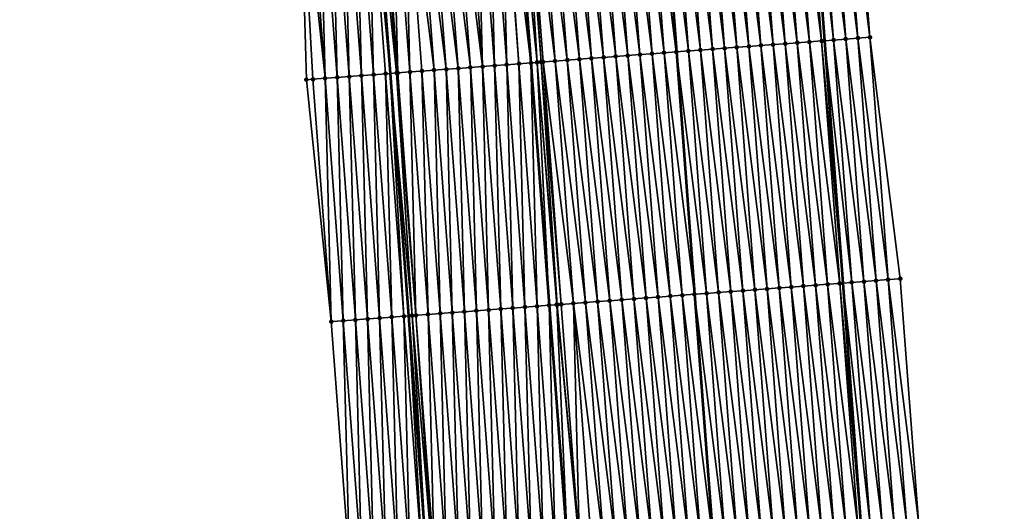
# Model space of a CAD drawing. Header units: feet. Extents: x 2010743 to 2022806, y 818705 to 837694.
# Tile 460 of 531: x 2011337 to 2011418, y 835034 to 835075. Entities that reach past the tile are written whole.
import ezdxf

# ---------------------------------------------------------------- set-up
doc = ezdxf.new("R2010")
doc.units = ezdxf.units.FT
doc.header["$MEASUREMENT"] = 0
for name, color, linetype, lineweight in [('EP_Travel Lane', 172, 'Continuous', 53), ('Road Shots', 141, 'Continuous', 100), ('STRIPING', 60, 'Continuous', 53)]:
    doc.layers.add(name, color=color, linetype=linetype, lineweight=lineweight)
doc.layers.add('I-77-MM17-21_NB-Surface-Border', color=7, linetype='Continuous')
doc.layers.add('I-77-MM17-21_NB-Surface-TIN', color=7, linetype='Continuous')

msp = doc.modelspace()

# ---------------------------------------------------------------- linework, layer by layer
at = {"layer": 'EP_Travel Lane'}
for points in [[(2011379.312, 835372.214, 318.371), (2011381.056, 835352.225, 318.031), (2011382.767, 835332.301, 317.694), (2011384.479, 835312.378, 317.312), (2011386.19, 835292.454, 316.967), (2011387.882, 835272.486, 316.613), (2011389.546, 835252.558, 316.264), (2011391.209, 835232.631, 315.902), (2011392.873, 835212.703, 315.569), (2011394.511, 835192.678, 315.213), (2011396.105, 835172.745, 314.846), (2011397.698, 835152.812, 314.476), (2011399.292, 835132.879, 314.135), (2011400.636, 835112.865, 313.791), (2011402.157, 835092.926, 313.419), (2011403.665, 835072.96, 313.042), (2011405.164, 835053.02, 312.71), (2011406.664, 835033.079, 312.361), (2011408.155, 835013.121, 312.006), (2011409.641, 834993.18, 311.649), (2011411.127, 834973.239, 311.263), (2011412.568, 834953.201, 310.905), (2011413.972, 834933.254, 310.525), (2011415.376, 834913.306, 310.196)], [(2011343.471, 835369.036, 318.673), (2011345.202, 835349.156, 318.333), (2011346.905, 835329.233, 317.953), (2011348.607, 835309.308, 317.598), (2011350.309, 835289.384, 317.24), (2011351.991, 835269.485, 316.885), (2011353.655, 835249.557, 316.548), (2011355.318, 835229.63, 316.166), (2011356.982, 835209.702, 315.817), (2011358.606, 835189.83, 315.464), (2011360.193, 835169.896, 315.119), (2011361.781, 835149.962, 314.759), (2011363.368, 835130.029, 314.388), (2011364.863, 835110.128, 314.021), (2011366.386, 835090.189, 313.681), (2011367.893, 835070.265, 313.337), (2011369.392, 835050.324, 312.984), (2011370.892, 835030.384, 312.62), (2011372.381, 835010.453, 312.287), (2011373.864, 834990.511, 311.941), (2011375.348, 834970.57, 311.56), (2011376.748, 834950.679, 311.193), (2011378.111, 834930.729, 310.823), (2011379.473, 834910.778, 310.478)]]:
    msp.add_polyline3d(points, dxfattribs=at)
at = {"layer": 'I-77-MM17-21_NB-Surface-Border', "color": 3, "linetype": 'Continuous', "lineweight": -3}
for points in [[(2011373.638, 834910.372, 310.299), (2011371.915, 834930.297, 310.642), (2011370.068, 834950.213, 310.995), (2011368.994, 834970.1, 311.378), (2011367.509, 834990.041, 311.738), (2011366.025, 835009.983, 312.086), (2011364.536, 835029.909, 312.431), (2011363.037, 835049.85, 312.781), (2011360.998, 835069.75, 313.11), (2011360.425, 835089.737, 313.503), (2011358.792, 835109.668, 313.849), (2011357.502, 835129.568, 314.203), (2011355.591, 835149.476, 314.562), (2011353.715, 835169.387, 314.903), (2011352.345, 835189.337, 315.276), (2011350.727, 835209.183, 315.635), (2011349.064, 835229.111, 315.98), (2011347.4, 835249.038, 316.356), (2011345.736, 835268.966, 316.708), (2011344.055, 835288.853, 317.055), (2011342.09, 835308.755, 317.397), (2011340.966, 835328.728, 317.775), (2011339.235, 835348.65, 318.143), (2011337.381, 835368.501, 318.484)], [(2011400.361, 835153.025, 314.383), (2011401.94, 835133.09, 314.039), (2011404.375, 835113.153, 313.643), (2011405.897, 835093.215, 313.262), (2011407.407, 835073.244, 312.898), (2011409.904, 835053.379, 312.512), (2011411.404, 835033.439, 312.17), (2011412.895, 835013.477, 311.815), (2011414.379, 834993.535, 311.467), (2011414.867, 834973.519, 311.119), (2011416.305, 834953.467, 310.75), (2011416.709, 834933.448, 310.428), (2011417.113, 834913.429, 310.133), (2011418.473, 834893.391, 309.778)]]:
    msp.add_polyline3d(points, dxfattribs=at)
at = {"layer": 'I-77-MM17-21_NB-Surface-TIN', "color": 128, "linetype": 'Continuous', "lineweight": -3}
for points in [[(2011407.407, 835073.244, 312.898), (2011405.897, 835093.215, 313.262), (2011404.9, 835093.138, 313.303)], [(2011397.436, 835072.49, 313.171), (2011395.927, 835092.448, 313.534), (2011394.93, 835092.372, 313.546)], [(2011398.433, 835072.565, 313.16), (2011396.924, 835092.525, 313.522), (2011395.927, 835092.448, 313.534)], [(2011397.436, 835072.49, 313.171), (2011398.433, 835072.565, 313.16), (2011395.927, 835092.448, 313.534)], [(2011399.43, 835072.64, 313.144), (2011397.921, 835092.601, 313.511), (2011396.924, 835092.525, 313.522)], [(2011398.433, 835072.565, 313.16), (2011399.43, 835072.64, 313.144), (2011396.924, 835092.525, 313.522)], [(2011400.427, 835072.715, 313.127), (2011398.918, 835092.677, 313.496), (2011397.921, 835092.601, 313.511)], [(2011399.43, 835072.64, 313.144), (2011400.427, 835072.715, 313.127), (2011397.921, 835092.601, 313.511)], [(2011401.424, 835072.791, 313.106), (2011399.915, 835092.754, 313.48), (2011398.918, 835092.677, 313.496)], [(2011400.427, 835072.715, 313.127), (2011401.424, 835072.791, 313.106), (2011398.918, 835092.677, 313.496)], [(2011402.421, 835072.866, 313.085), (2011400.912, 835092.83, 313.461), (2011399.915, 835092.754, 313.48)], [(2011401.424, 835072.791, 313.106), (2011402.421, 835072.866, 313.085), (2011399.915, 835092.754, 313.48)], [(2011403.419, 835072.942, 313.052), (2011401.909, 835092.907, 313.43), (2011400.912, 835092.83, 313.461)], [(2011402.421, 835072.866, 313.085), (2011403.419, 835072.942, 313.052), (2011400.912, 835092.83, 313.461)], [(2011401.909, 835092.907, 313.43), (2011403.665, 835072.96, 313.042), (2011402.157, 835092.926, 313.419)], [(2011403.419, 835072.942, 313.052), (2011403.665, 835072.96, 313.042), (2011401.909, 835092.907, 313.43)], [(2011404.416, 835073.017, 313.014), (2011402.906, 835092.984, 313.387), (2011402.157, 835092.926, 313.419)], [(2011404.416, 835073.017, 313.014), (2011402.157, 835092.926, 313.419), (2011403.665, 835072.96, 313.042)], [(2011405.413, 835073.093, 312.989), (2011403.903, 835093.061, 313.345), (2011402.906, 835092.984, 313.387)], [(2011404.416, 835073.017, 313.014), (2011405.413, 835073.093, 312.989), (2011402.906, 835092.984, 313.387)], [(2011406.41, 835073.169, 312.941), (2011404.9, 835093.138, 313.303), (2011403.903, 835093.061, 313.345)], [(2011405.413, 835073.093, 312.989), (2011406.41, 835073.169, 312.941), (2011403.903, 835093.061, 313.345)], [(2011406.41, 835073.169, 312.941), (2011407.407, 835073.244, 312.898), (2011404.9, 835093.138, 313.303)], [(2011386.467, 835071.661, 313.377), (2011384.959, 835091.607, 313.71), (2011383.962, 835091.531, 313.731)], [(2011387.464, 835071.737, 313.357), (2011385.956, 835091.684, 313.69), (2011384.959, 835091.607, 313.71)], [(2011386.467, 835071.661, 313.377), (2011387.464, 835071.737, 313.357), (2011384.959, 835091.607, 313.71)], [(2011388.461, 835071.812, 313.34), (2011386.953, 835091.76, 313.672), (2011385.956, 835091.684, 313.69)], [(2011387.464, 835071.737, 313.357), (2011388.461, 835071.812, 313.34), (2011385.956, 835091.684, 313.69)], [(2011389.458, 835071.887, 313.325), (2011387.95, 835091.837, 313.657), (2011386.953, 835091.76, 313.672)], [(2011388.461, 835071.812, 313.34), (2011389.458, 835071.887, 313.325), (2011386.953, 835091.76, 313.672)], [(2011390.456, 835071.962, 313.311), (2011388.947, 835091.913, 313.644), (2011387.95, 835091.837, 313.657)], [(2011389.458, 835071.887, 313.325), (2011390.456, 835071.962, 313.311), (2011387.95, 835091.837, 313.657)], [(2011391.453, 835072.038, 313.285), (2011389.944, 835091.99, 313.62), (2011388.947, 835091.913, 313.644)], [(2011390.456, 835071.962, 313.311), (2011391.453, 835072.038, 313.285), (2011388.947, 835091.913, 313.644)], [(2011389.944, 835091.99, 313.62), (2011391.469, 835072.039, 313.284), (2011389.961, 835091.991, 313.62)], [(2011391.453, 835072.038, 313.285), (2011391.469, 835072.039, 313.284), (2011389.944, 835091.99, 313.62)], [(2011392.45, 835072.113, 313.27), (2011390.941, 835092.066, 313.61), (2011389.961, 835091.991, 313.62)], [(2011392.45, 835072.113, 313.27), (2011389.961, 835091.991, 313.62), (2011391.469, 835072.039, 313.284)], [(2011393.447, 835072.189, 313.242), (2011391.939, 835092.143, 313.587), (2011390.941, 835092.066, 313.61)], [(2011392.45, 835072.113, 313.27), (2011393.447, 835072.189, 313.242), (2011390.941, 835092.066, 313.61)], [(2011394.444, 835072.264, 313.222), (2011392.936, 835092.219, 313.568), (2011391.939, 835092.143, 313.587)], [(2011393.447, 835072.189, 313.242), (2011394.444, 835072.264, 313.222), (2011391.939, 835092.143, 313.587)], [(2011395.441, 835072.339, 313.203), (2011393.933, 835092.296, 313.557), (2011392.936, 835092.219, 313.568)], [(2011394.444, 835072.264, 313.222), (2011395.441, 835072.339, 313.203), (2011392.936, 835092.219, 313.568)], [(2011396.439, 835072.415, 313.186), (2011394.93, 835092.372, 313.546), (2011393.933, 835092.296, 313.557)], [(2011395.441, 835072.339, 313.203), (2011396.439, 835072.415, 313.186), (2011393.933, 835092.296, 313.557)], [(2011396.439, 835072.415, 313.186), (2011397.436, 835072.49, 313.171), (2011394.93, 835092.372, 313.546)], [(2011375.498, 835070.835, 313.431), (2011373.991, 835090.769, 313.768), (2011372.994, 835090.693, 313.76)], [(2011375.498, 835070.835, 313.431), (2011374.988, 835090.845, 313.778), (2011373.991, 835090.769, 313.768)], [(2011376.495, 835070.91, 313.444), (2011375.985, 835090.921, 313.792), (2011374.988, 835090.845, 313.778)], [(2011375.498, 835070.835, 313.431), (2011376.495, 835070.91, 313.444), (2011374.988, 835090.845, 313.778)], [(2011377.492, 835070.985, 313.459), (2011376.982, 835090.996, 313.81), (2011375.985, 835090.921, 313.792)], [(2011376.495, 835070.91, 313.444), (2011377.492, 835070.985, 313.459), (2011375.985, 835090.921, 313.792)], [(2011378.49, 835071.06, 313.477), (2011377.08, 835091.004, 313.812), (2011376.982, 835090.996, 313.81)], [(2011377.492, 835070.985, 313.459), (2011378.49, 835071.06, 313.477), (2011376.982, 835090.996, 313.81)], [(2011377.08, 835091.004, 313.812), (2011379.487, 835071.134, 313.486), (2011377.98, 835091.072, 313.818)], [(2011378.49, 835071.06, 313.477), (2011379.487, 835071.134, 313.486), (2011377.08, 835091.004, 313.812)], [(2011379.996, 835071.173, 313.488), (2011378.794, 835091.135, 313.824), (2011377.98, 835091.072, 313.818)], [(2011379.996, 835071.173, 313.488), (2011377.98, 835091.072, 313.818), (2011379.487, 835071.134, 313.486)], [(2011380.32, 835071.197, 313.486), (2011378.946, 835091.146, 313.823), (2011378.794, 835091.135, 313.824)], [(2011379.996, 835071.173, 313.488), (2011380.32, 835071.197, 313.486), (2011378.794, 835091.135, 313.824)], [(2011380.484, 835071.209, 313.485), (2011378.977, 835091.148, 313.823), (2011378.946, 835091.146, 313.823)], [(2011380.32, 835071.197, 313.486), (2011380.484, 835071.209, 313.485), (2011378.946, 835091.146, 313.823)], [(2011381.481, 835071.285, 313.469), (2011379.974, 835091.225, 313.806), (2011378.977, 835091.148, 313.823)], [(2011380.484, 835071.209, 313.485), (2011381.481, 835071.285, 313.469), (2011378.977, 835091.148, 313.823)], [(2011382.478, 835071.36, 313.45), (2011380.971, 835091.301, 313.785), (2011379.974, 835091.225, 313.806)], [(2011381.481, 835071.285, 313.469), (2011382.478, 835071.36, 313.45), (2011379.974, 835091.225, 313.806)], [(2011383.475, 835071.435, 313.431), (2011381.968, 835091.378, 313.766), (2011380.971, 835091.301, 313.785)], [(2011382.478, 835071.36, 313.45), (2011383.475, 835071.435, 313.431), (2011380.971, 835091.301, 313.785)], [(2011384.473, 835071.511, 313.414), (2011382.965, 835091.454, 313.749), (2011381.968, 835091.378, 313.766)], [(2011383.475, 835071.435, 313.431), (2011384.473, 835071.511, 313.414), (2011381.968, 835091.378, 313.766)], [(2011385.47, 835071.586, 313.397), (2011383.962, 835091.531, 313.731), (2011382.965, 835091.454, 313.749)], [(2011384.473, 835071.511, 313.414), (2011385.47, 835071.586, 313.397), (2011382.965, 835091.454, 313.749)], [(2011385.47, 835071.586, 313.397), (2011386.467, 835071.661, 313.377), (2011383.962, 835091.531, 313.731)], [(2011364.529, 835070.014, 313.237), (2011364.02, 835090.01, 313.617), (2011363.023, 835089.934, 313.588)], [(2011365.526, 835070.088, 313.267), (2011365.017, 835090.085, 313.654), (2011364.02, 835090.01, 313.617)], [(2011364.529, 835070.014, 313.237), (2011365.526, 835070.088, 313.267), (2011364.02, 835090.01, 313.617)], [(2011366.523, 835070.163, 313.305), (2011366.014, 835090.161, 313.678), (2011365.017, 835090.085, 313.654)], [(2011365.526, 835070.088, 313.267), (2011366.523, 835070.163, 313.305), (2011365.017, 835090.085, 313.654)], [(2011366.014, 835090.161, 313.678), (2011367.893, 835070.265, 313.337), (2011366.386, 835090.189, 313.681)], [(2011367.52, 835070.237, 313.333), (2011367.893, 835070.265, 313.337), (2011366.014, 835090.161, 313.678)], [(2011366.523, 835070.163, 313.305), (2011367.52, 835070.237, 313.333), (2011366.014, 835090.161, 313.678)], [(2011368.425, 835070.305, 313.343), (2011367.011, 835090.237, 313.687), (2011366.386, 835090.189, 313.681)], [(2011368.425, 835070.305, 313.343), (2011366.386, 835090.189, 313.681), (2011367.893, 835070.265, 313.337)], [(2011368.518, 835070.312, 313.346), (2011368.008, 835090.313, 313.706), (2011367.011, 835090.237, 313.687)], [(2011368.425, 835070.305, 313.343), (2011368.518, 835070.312, 313.346), (2011367.011, 835090.237, 313.687)], [(2011369.515, 835070.387, 313.367), (2011369.005, 835090.389, 313.721), (2011368.008, 835090.313, 313.706)], [(2011368.518, 835070.312, 313.346), (2011369.515, 835070.387, 313.367), (2011368.008, 835090.313, 313.706)], [(2011371.509, 835070.536, 313.394), (2011370.003, 835090.465, 313.731), (2011369.005, 835090.389, 313.721)], [(2011369.515, 835070.387, 313.367), (2011370.512, 835070.461, 313.383), (2011369.005, 835090.389, 313.721)], [(2011370.512, 835070.461, 313.383), (2011371.509, 835070.536, 313.394), (2011369.005, 835090.389, 313.721)], [(2011372.506, 835070.611, 313.405), (2011371, 835090.541, 313.74), (2011370.003, 835090.465, 313.731)], [(2011371.509, 835070.536, 313.394), (2011372.506, 835070.611, 313.405), (2011370.003, 835090.465, 313.731)], [(2011373.504, 835070.686, 313.415), (2011371.997, 835090.617, 313.75), (2011371, 835090.541, 313.74)], [(2011372.506, 835070.611, 313.405), (2011373.504, 835070.686, 313.415), (2011371, 835090.541, 313.74)], [(2011374.501, 835070.76, 313.427), (2011372.994, 835090.693, 313.76), (2011371.997, 835090.617, 313.75)], [(2011373.504, 835070.686, 313.415), (2011374.501, 835070.76, 313.427), (2011371.997, 835090.617, 313.75)], [(2011374.501, 835070.76, 313.427), (2011375.498, 835070.835, 313.431), (2011372.994, 835090.693, 313.76)], [(2011362.534, 835069.865, 313.167), (2011361.028, 835089.783, 313.522), (2011360.425, 835089.737, 313.503)], [(2011360.998, 835069.75, 313.11), (2011361.537, 835069.791, 313.13), (2011360.425, 835089.737, 313.503)], [(2011361.537, 835069.791, 313.13), (2011362.534, 835069.865, 313.167), (2011360.425, 835089.737, 313.503)], [(2011362.534, 835069.865, 313.167), (2011362.026, 835089.859, 313.553), (2011361.028, 835089.783, 313.522)], [(2011363.531, 835069.939, 313.202), (2011363.023, 835089.934, 313.588), (2011362.026, 835089.859, 313.553)], [(2011362.534, 835069.865, 313.167), (2011363.531, 835069.939, 313.202), (2011362.026, 835089.859, 313.553)], [(2011363.531, 835069.939, 313.202), (2011364.529, 835070.014, 313.237), (2011363.023, 835089.934, 313.588)], [(2011404.918, 835053.001, 312.721), (2011403.419, 835072.942, 313.052), (2011402.421, 835072.866, 313.085)], [(2011403.419, 835072.942, 313.052), (2011405.164, 835053.02, 312.71), (2011403.665, 835072.96, 313.042)], [(2011404.918, 835053.001, 312.721), (2011405.164, 835053.02, 312.71), (2011403.419, 835072.942, 313.052)], [(2011405.915, 835053.077, 312.675), (2011404.416, 835073.017, 313.014), (2011403.665, 835072.96, 313.042)], [(2011405.915, 835053.077, 312.675), (2011403.665, 835072.96, 313.042), (2011405.164, 835053.02, 312.71)], [(2011406.913, 835053.152, 312.653), (2011405.413, 835073.093, 312.989), (2011404.416, 835073.017, 313.014)], [(2011405.915, 835053.077, 312.675), (2011406.913, 835053.152, 312.653), (2011404.416, 835073.017, 313.014)], [(2011407.91, 835053.228, 312.6), (2011406.41, 835073.169, 312.941), (2011405.413, 835073.093, 312.989)], [(2011406.913, 835053.152, 312.653), (2011407.91, 835053.228, 312.6), (2011405.413, 835073.093, 312.989)], [(2011408.907, 835053.304, 312.554), (2011407.407, 835073.244, 312.898), (2011406.41, 835073.169, 312.941)], [(2011407.91, 835053.228, 312.6), (2011408.907, 835053.304, 312.554), (2011406.41, 835073.169, 312.941)], [(2011408.907, 835053.304, 312.554), (2011409.904, 835053.379, 312.512), (2011407.407, 835073.244, 312.898)], [(2011393.95, 835052.172, 312.929), (2011392.45, 835072.113, 313.27), (2011391.469, 835072.039, 313.284)], [(2011394.947, 835052.248, 312.9), (2011393.447, 835072.189, 313.242), (2011392.45, 835072.113, 313.27)], [(2011393.95, 835052.172, 312.929), (2011394.947, 835052.248, 312.9), (2011392.45, 835072.113, 313.27)], [(2011395.944, 835052.323, 312.88), (2011394.444, 835072.264, 313.222), (2011393.447, 835072.189, 313.242)], [(2011394.947, 835052.248, 312.9), (2011395.944, 835052.323, 312.88), (2011393.447, 835072.189, 313.242)], [(2011396.941, 835052.398, 312.863), (2011395.441, 835072.339, 313.203), (2011394.444, 835072.264, 313.222)], [(2011395.944, 835052.323, 312.88), (2011396.941, 835052.398, 312.863), (2011394.444, 835072.264, 313.222)], [(2011397.938, 835052.474, 312.843), (2011396.439, 835072.415, 313.186), (2011395.441, 835072.339, 313.203)], [(2011396.941, 835052.398, 312.863), (2011397.938, 835052.474, 312.843), (2011395.441, 835072.339, 313.203)], [(2011398.935, 835052.549, 312.832), (2011397.436, 835072.49, 313.171), (2011396.439, 835072.415, 313.186)], [(2011397.938, 835052.474, 312.843), (2011398.935, 835052.549, 312.832), (2011396.439, 835072.415, 313.186)], [(2011399.933, 835052.624, 312.818), (2011398.433, 835072.565, 313.16), (2011397.436, 835072.49, 313.171)], [(2011398.935, 835052.549, 312.832), (2011399.933, 835052.624, 312.818), (2011397.436, 835072.49, 313.171)], [(2011400.93, 835052.699, 312.807), (2011399.43, 835072.64, 313.144), (2011398.433, 835072.565, 313.16)], [(2011399.933, 835052.624, 312.818), (2011400.93, 835052.699, 312.807), (2011398.433, 835072.565, 313.16)], [(2011401.927, 835052.775, 312.79), (2011400.427, 835072.715, 313.127), (2011399.43, 835072.64, 313.144)], [(2011400.93, 835052.699, 312.807), (2011401.927, 835052.775, 312.79), (2011399.43, 835072.64, 313.144)], [(2011402.924, 835052.85, 312.772), (2011401.424, 835072.791, 313.106), (2011400.427, 835072.715, 313.127)], [(2011401.927, 835052.775, 312.79), (2011402.924, 835052.85, 312.772), (2011400.427, 835072.715, 313.127)], [(2011403.921, 835052.925, 312.753), (2011402.421, 835072.866, 313.085), (2011401.424, 835072.791, 313.106)], [(2011402.924, 835052.85, 312.772), (2011403.921, 835052.925, 312.753), (2011401.424, 835072.791, 313.106)], [(2011403.921, 835052.925, 312.753), (2011404.918, 835053.001, 312.721), (2011402.421, 835072.866, 313.085)], [(2011383.978, 835051.419, 313.103), (2011382.478, 835071.36, 313.45), (2011381.481, 835071.285, 313.469)], [(2011384.975, 835051.495, 313.083), (2011383.475, 835071.435, 313.431), (2011382.478, 835071.36, 313.45)], [(2011383.978, 835051.419, 313.103), (2011384.975, 835051.495, 313.083), (2011382.478, 835071.36, 313.45)], [(2011385.972, 835051.57, 313.066), (2011384.473, 835071.511, 313.414), (2011383.475, 835071.435, 313.431)], [(2011384.975, 835051.495, 313.083), (2011385.972, 835051.57, 313.066), (2011383.475, 835071.435, 313.431)], [(2011386.969, 835051.645, 313.05), (2011385.47, 835071.586, 313.397), (2011384.473, 835071.511, 313.414)], [(2011385.972, 835051.57, 313.066), (2011386.969, 835051.645, 313.05), (2011384.473, 835071.511, 313.414)], [(2011387.967, 835051.721, 313.03), (2011386.467, 835071.661, 313.377), (2011385.47, 835071.586, 313.397)], [(2011386.969, 835051.645, 313.05), (2011387.967, 835051.721, 313.03), (2011385.47, 835071.586, 313.397)], [(2011388.964, 835051.796, 313.01), (2011387.464, 835071.737, 313.357), (2011386.467, 835071.661, 313.377)], [(2011387.967, 835051.721, 313.03), (2011388.964, 835051.796, 313.01), (2011386.467, 835071.661, 313.377)], [(2011389.961, 835051.871, 312.992), (2011388.461, 835071.812, 313.34), (2011387.464, 835071.737, 313.357)], [(2011388.964, 835051.796, 313.01), (2011389.961, 835051.871, 312.992), (2011387.464, 835071.737, 313.357)], [(2011390.958, 835051.947, 312.975), (2011389.458, 835071.887, 313.325), (2011388.461, 835071.812, 313.34)], [(2011389.961, 835051.871, 312.992), (2011390.958, 835051.947, 312.975), (2011388.461, 835071.812, 313.34)], [(2011391.955, 835052.022, 312.965), (2011390.456, 835071.962, 313.311), (2011389.458, 835071.887, 313.325)], [(2011390.958, 835051.947, 312.975), (2011391.955, 835052.022, 312.965), (2011389.458, 835071.887, 313.325)], [(2011392.952, 835052.097, 312.948), (2011391.453, 835072.038, 313.285), (2011390.456, 835071.962, 313.311)], [(2011391.955, 835052.022, 312.965), (2011392.952, 835052.097, 312.948), (2011390.456, 835071.962, 313.311)], [(2011391.453, 835072.038, 313.285), (2011392.968, 835052.098, 312.948), (2011391.469, 835072.039, 313.284)], [(2011392.952, 835052.097, 312.948), (2011392.968, 835052.098, 312.948), (2011391.453, 835072.038, 313.285)], [(2011393.95, 835052.172, 312.929), (2011391.469, 835072.039, 313.284), (2011392.968, 835052.098, 312.948)], [(2011372.012, 835050.521, 313.029), (2011371.509, 835070.536, 313.394), (2011370.512, 835070.461, 313.383)], [(2011373.009, 835050.595, 313.041), (2011372.506, 835070.611, 313.405), (2011371.509, 835070.536, 313.394)], [(2011372.012, 835050.521, 313.029), (2011373.009, 835050.595, 313.041), (2011371.509, 835070.536, 313.394)], [(2011374.006, 835050.67, 313.051), (2011373.504, 835070.686, 313.415), (2011372.506, 835070.611, 313.405)], [(2011373.009, 835050.595, 313.041), (2011374.006, 835050.67, 313.051), (2011372.506, 835070.611, 313.405)], [(2011375.003, 835050.745, 313.057), (2011374.501, 835070.76, 313.427), (2011373.504, 835070.686, 313.415)], [(2011374.006, 835050.67, 313.051), (2011375.003, 835050.745, 313.057), (2011373.504, 835070.686, 313.415)], [(2011376, 835050.82, 313.07), (2011375.498, 835070.835, 313.431), (2011374.501, 835070.76, 313.427)], [(2011375.003, 835050.745, 313.057), (2011376, 835050.82, 313.07), (2011374.501, 835070.76, 313.427)], [(2011376.998, 835050.895, 313.077), (2011376.495, 835070.91, 313.444), (2011375.498, 835070.835, 313.431)], [(2011376, 835050.82, 313.07), (2011376.998, 835050.895, 313.077), (2011375.498, 835070.835, 313.431)], [(2011377.995, 835050.97, 313.091), (2011377.492, 835070.985, 313.459), (2011376.495, 835070.91, 313.444)], [(2011376.998, 835050.895, 313.077), (2011377.995, 835050.97, 313.091), (2011376.495, 835070.91, 313.444)], [(2011378.992, 835051.044, 313.106), (2011378.49, 835071.06, 313.477), (2011377.492, 835070.985, 313.459)], [(2011377.995, 835050.97, 313.091), (2011378.992, 835051.044, 313.106), (2011377.492, 835070.985, 313.459)], [(2011379.989, 835051.119, 313.124), (2011379.487, 835071.134, 313.486), (2011378.49, 835071.06, 313.477)], [(2011378.992, 835051.044, 313.106), (2011379.989, 835051.119, 313.124), (2011378.49, 835071.06, 313.477)], [(2011379.996, 835071.173, 313.488), (2011379.487, 835071.134, 313.486), (2011380.986, 835051.194, 313.132)], [(2011379.989, 835051.119, 313.124), (2011380.986, 835051.194, 313.132), (2011379.487, 835071.134, 313.486)], [(2011381.659, 835051.244, 313.136), (2011380.32, 835071.197, 313.486), (2011379.996, 835071.173, 313.488)], [(2011381.617, 835051.241, 313.136), (2011379.996, 835071.173, 313.488), (2011380.986, 835051.194, 313.132)], [(2011381.617, 835051.241, 313.136), (2011381.659, 835051.244, 313.136), (2011379.996, 835071.173, 313.488)], [(2011381.984, 835051.269, 313.133), (2011380.484, 835071.209, 313.485), (2011380.32, 835071.197, 313.486)], [(2011381.659, 835051.244, 313.136), (2011381.984, 835051.269, 313.133), (2011380.32, 835071.197, 313.486)], [(2011382.981, 835051.344, 313.121), (2011381.481, 835071.285, 313.469), (2011380.484, 835071.209, 313.485)], [(2011381.984, 835051.269, 313.133), (2011382.981, 835051.344, 313.121), (2011380.484, 835071.209, 313.485)], [(2011382.981, 835051.344, 313.121), (2011383.978, 835051.419, 313.103), (2011381.481, 835071.285, 313.469)], [(2011363.037, 835049.85, 312.781), (2011361.537, 835069.791, 313.13), (2011360.998, 835069.75, 313.11)], [(2011363.037, 835049.85, 312.781), (2011362.534, 835069.865, 313.167), (2011361.537, 835069.791, 313.13)], [(2011364.034, 835049.924, 312.819), (2011363.531, 835069.939, 313.202), (2011362.534, 835069.865, 313.167)], [(2011363.037, 835049.85, 312.781), (2011364.034, 835049.924, 312.819), (2011362.534, 835069.865, 313.167)], [(2011365.031, 835049.999, 312.853), (2011364.529, 835070.014, 313.237), (2011363.531, 835069.939, 313.202)], [(2011364.034, 835049.924, 312.819), (2011365.031, 835049.999, 312.853), (2011363.531, 835069.939, 313.202)], [(2011366.028, 835050.073, 312.889), (2011365.526, 835070.088, 313.267), (2011364.529, 835070.014, 313.237)], [(2011365.031, 835049.999, 312.853), (2011366.028, 835050.073, 312.889), (2011364.529, 835070.014, 313.237)], [(2011367.026, 835050.148, 312.919), (2011366.523, 835070.163, 313.305), (2011365.526, 835070.088, 313.267)], [(2011366.028, 835050.073, 312.889), (2011367.026, 835050.148, 312.919), (2011365.526, 835070.088, 313.267)], [(2011368.023, 835050.222, 312.947), (2011367.52, 835070.237, 313.333), (2011366.523, 835070.163, 313.305)], [(2011367.026, 835050.148, 312.919), (2011368.023, 835050.222, 312.947), (2011366.523, 835070.163, 313.305)], [(2011369.02, 835050.297, 312.982), (2011367.893, 835070.265, 313.337), (2011367.52, 835070.237, 313.333)], [(2011368.023, 835050.222, 312.947), (2011369.02, 835050.297, 312.982), (2011367.52, 835070.237, 313.333)], [(2011369.7, 835050.348, 312.986), (2011368.425, 835070.305, 313.343), (2011367.893, 835070.265, 313.337)], [(2011369.7, 835050.348, 312.986), (2011367.893, 835070.265, 313.337), (2011369.392, 835050.324, 312.984)], [(2011369.02, 835050.297, 312.982), (2011369.392, 835050.324, 312.984), (2011367.893, 835070.265, 313.337)], [(2011370.017, 835050.371, 312.997), (2011368.518, 835070.312, 313.346), (2011368.425, 835070.305, 313.343)], [(2011369.7, 835050.348, 312.986), (2011370.017, 835050.371, 312.997), (2011368.425, 835070.305, 313.343)], [(2011370.017, 835050.371, 312.997), (2011369.515, 835070.387, 313.367), (2011368.518, 835070.312, 313.346)], [(2011371.014, 835050.446, 313.015), (2011370.512, 835070.461, 313.383), (2011369.515, 835070.387, 313.367)], [(2011370.017, 835050.371, 312.997), (2011371.014, 835050.446, 313.015), (2011369.515, 835070.387, 313.367)], [(2011371.014, 835050.446, 313.015), (2011372.012, 835050.521, 313.029), (2011370.512, 835070.461, 313.383)], [(2011402.429, 835032.759, 312.458), (2011400.93, 835052.699, 312.807), (2011399.933, 835052.624, 312.818)], [(2011403.426, 835032.834, 312.444), (2011401.927, 835052.775, 312.79), (2011400.93, 835052.699, 312.807)], [(2011402.429, 835032.759, 312.458), (2011403.426, 835032.834, 312.444), (2011400.93, 835052.699, 312.807)], [(2011404.424, 835032.909, 312.428), (2011402.924, 835052.85, 312.772), (2011401.927, 835052.775, 312.79)], [(2011403.426, 835032.834, 312.444), (2011404.424, 835032.909, 312.428), (2011401.927, 835052.775, 312.79)], [(2011405.421, 835032.985, 312.407), (2011403.921, 835052.925, 312.753), (2011402.924, 835052.85, 312.772)], [(2011404.424, 835032.909, 312.428), (2011405.421, 835032.985, 312.407), (2011402.924, 835052.85, 312.772)], [(2011406.418, 835033.06, 312.372), (2011404.918, 835053.001, 312.721), (2011403.921, 835052.925, 312.753)], [(2011405.421, 835032.985, 312.407), (2011406.418, 835033.06, 312.372), (2011403.921, 835052.925, 312.753)], [(2011404.918, 835053.001, 312.721), (2011406.664, 835033.079, 312.361), (2011405.164, 835053.02, 312.71)], [(2011406.418, 835033.06, 312.372), (2011406.664, 835033.079, 312.361), (2011404.918, 835053.001, 312.721)], [(2011407.415, 835033.136, 312.327), (2011405.915, 835053.077, 312.675), (2011405.164, 835053.02, 312.71)], [(2011407.415, 835033.136, 312.327), (2011405.164, 835053.02, 312.71), (2011406.664, 835033.079, 312.361)], [(2011408.412, 835033.211, 312.298), (2011406.913, 835053.152, 312.653), (2011405.915, 835053.077, 312.675)], [(2011407.415, 835033.136, 312.327), (2011408.412, 835033.211, 312.298), (2011405.915, 835053.077, 312.675)], [(2011409.409, 835033.287, 312.253), (2011407.91, 835053.228, 312.6), (2011406.913, 835053.152, 312.653)], [(2011408.412, 835033.211, 312.298), (2011409.409, 835033.287, 312.253), (2011406.913, 835053.152, 312.653)], [(2011410.406, 835033.363, 312.214), (2011408.907, 835053.304, 312.554), (2011407.91, 835053.228, 312.6)], [(2011409.409, 835033.287, 312.253), (2011410.406, 835033.363, 312.214), (2011407.91, 835053.228, 312.6)], [(2011411.404, 835033.439, 312.17), (2011409.904, 835053.379, 312.512), (2011408.907, 835053.304, 312.554)], [(2011410.406, 835033.363, 312.214), (2011411.404, 835033.439, 312.17), (2011408.907, 835053.304, 312.554)], [(2011391.461, 835031.931, 312.636), (2011389.961, 835051.871, 312.992), (2011388.964, 835051.796, 313.01)], [(2011392.458, 835032.006, 312.624), (2011390.958, 835051.947, 312.975), (2011389.961, 835051.871, 312.992)], [(2011391.461, 835031.931, 312.636), (2011392.458, 835032.006, 312.624), (2011389.961, 835051.871, 312.992)], [(2011393.455, 835032.081, 312.613), (2011391.955, 835052.022, 312.965), (2011390.958, 835051.947, 312.975)], [(2011392.458, 835032.006, 312.624), (2011393.455, 835032.081, 312.613), (2011390.958, 835051.947, 312.975)], [(2011394.452, 835032.156, 312.595), (2011392.952, 835052.097, 312.948), (2011391.955, 835052.022, 312.965)], [(2011393.455, 835032.081, 312.613), (2011394.452, 835032.156, 312.595), (2011391.955, 835052.022, 312.965)], [(2011392.952, 835052.097, 312.948), (2011394.467, 835032.157, 312.594), (2011392.968, 835052.098, 312.948)], [(2011394.452, 835032.156, 312.595), (2011394.467, 835032.157, 312.594), (2011392.952, 835052.097, 312.948)], [(2011395.449, 835032.232, 312.581), (2011393.95, 835052.172, 312.929), (2011392.968, 835052.098, 312.948)], [(2011395.449, 835032.232, 312.581), (2011392.968, 835052.098, 312.948), (2011394.467, 835032.157, 312.594)], [(2011396.446, 835032.307, 312.547), (2011394.947, 835052.248, 312.9), (2011393.95, 835052.172, 312.929)], [(2011395.449, 835032.232, 312.581), (2011396.446, 835032.307, 312.547), (2011393.95, 835052.172, 312.929)], [(2011397.443, 835032.383, 312.523), (2011395.944, 835052.323, 312.88), (2011394.947, 835052.248, 312.9)], [(2011396.446, 835032.307, 312.547), (2011397.443, 835032.383, 312.523), (2011394.947, 835052.248, 312.9)], [(2011398.441, 835032.458, 312.512), (2011396.941, 835052.398, 312.863), (2011395.944, 835052.323, 312.88)], [(2011397.443, 835032.383, 312.523), (2011398.441, 835032.458, 312.512), (2011395.944, 835052.323, 312.88)], [(2011399.438, 835032.533, 312.496), (2011397.938, 835052.474, 312.843), (2011396.941, 835052.398, 312.863)], [(2011398.441, 835032.458, 312.512), (2011399.438, 835032.533, 312.496), (2011396.941, 835052.398, 312.863)], [(2011400.435, 835032.608, 312.484), (2011398.935, 835052.549, 312.832), (2011397.938, 835052.474, 312.843)], [(2011399.438, 835032.533, 312.496), (2011400.435, 835032.608, 312.484), (2011397.938, 835052.474, 312.843)], [(2011401.432, 835032.684, 312.468), (2011399.933, 835052.624, 312.818), (2011398.935, 835052.549, 312.832)], [(2011400.435, 835032.608, 312.484), (2011401.432, 835032.684, 312.468), (2011398.935, 835052.549, 312.832)], [(2011401.432, 835032.684, 312.468), (2011402.429, 835032.759, 312.458), (2011399.933, 835052.624, 312.818)], [(2011379.494, 835031.029, 312.727), (2011378.992, 835051.044, 313.106), (2011377.995, 835050.97, 313.091)], [(2011380.492, 835031.104, 312.742), (2011379.989, 835051.119, 313.124), (2011378.992, 835051.044, 313.106)], [(2011379.494, 835031.029, 312.727), (2011380.492, 835031.104, 312.742), (2011378.992, 835051.044, 313.106)], [(2011381.489, 835031.179, 312.762), (2011380.986, 835051.194, 313.132), (2011379.989, 835051.119, 313.124)], [(2011380.492, 835031.104, 312.742), (2011381.489, 835031.179, 312.762), (2011379.989, 835051.119, 313.124)], [(2011381.617, 835051.241, 313.136), (2011380.986, 835051.194, 313.132), (2011382.486, 835031.253, 312.776)], [(2011382.481, 835031.253, 312.776), (2011382.486, 835031.253, 312.776), (2011380.986, 835051.194, 313.132)], [(2011381.489, 835031.179, 312.762), (2011382.481, 835031.253, 312.776), (2011380.986, 835051.194, 313.132)], [(2011383.483, 835031.328, 312.775), (2011381.659, 835051.244, 313.136), (2011381.617, 835051.241, 313.136)], [(2011383.483, 835031.328, 312.775), (2011381.617, 835051.241, 313.136), (2011382.486, 835031.253, 312.776)], [(2011383.483, 835031.328, 312.775), (2011381.984, 835051.269, 313.133), (2011381.659, 835051.244, 313.136)], [(2011383.498, 835031.329, 312.775), (2011382.981, 835051.344, 313.121), (2011381.984, 835051.269, 313.133)], [(2011383.483, 835031.328, 312.775), (2011383.498, 835031.329, 312.775), (2011381.984, 835051.269, 313.133)], [(2011385.478, 835031.479, 312.742), (2011383.978, 835051.419, 313.103), (2011382.981, 835051.344, 313.121)], [(2011383.498, 835031.329, 312.775), (2011384.48, 835031.404, 312.761), (2011382.981, 835051.344, 313.121)], [(2011384.48, 835031.404, 312.761), (2011385.478, 835031.479, 312.742), (2011382.981, 835051.344, 313.121)], [(2011386.475, 835031.554, 312.721), (2011384.975, 835051.495, 313.083), (2011383.978, 835051.419, 313.103)], [(2011385.478, 835031.479, 312.742), (2011386.475, 835031.554, 312.721), (2011383.978, 835051.419, 313.103)], [(2011387.472, 835031.63, 312.703), (2011385.972, 835051.57, 313.066), (2011384.975, 835051.495, 313.083)], [(2011386.475, 835031.554, 312.721), (2011387.472, 835031.63, 312.703), (2011384.975, 835051.495, 313.083)], [(2011388.469, 835031.705, 312.686), (2011386.969, 835051.645, 313.05), (2011385.972, 835051.57, 313.066)], [(2011387.472, 835031.63, 312.703), (2011388.469, 835031.705, 312.686), (2011385.972, 835051.57, 313.066)], [(2011389.466, 835031.78, 312.669), (2011387.967, 835051.721, 313.03), (2011386.969, 835051.645, 313.05)], [(2011388.469, 835031.705, 312.686), (2011389.466, 835031.78, 312.669), (2011386.969, 835051.645, 313.05)], [(2011390.463, 835031.855, 312.652), (2011388.964, 835051.796, 313.01), (2011387.967, 835051.721, 313.03)], [(2011389.466, 835031.78, 312.669), (2011390.463, 835031.855, 312.652), (2011387.967, 835051.721, 313.03)], [(2011390.463, 835031.855, 312.652), (2011391.461, 835031.931, 312.636), (2011388.964, 835051.796, 313.01)], [(2011368.525, 835030.207, 312.55), (2011368.023, 835050.222, 312.947), (2011367.026, 835050.148, 312.919)], [(2011369.522, 835030.282, 312.576), (2011369.02, 835050.297, 312.982), (2011368.023, 835050.222, 312.947)], [(2011368.525, 835030.207, 312.55), (2011369.522, 835030.282, 312.576), (2011368.023, 835050.222, 312.947)], [(2011370.52, 835030.356, 312.616), (2011369.392, 835050.324, 312.984), (2011369.02, 835050.297, 312.982)], [(2011369.522, 835030.282, 312.576), (2011370.52, 835030.356, 312.616), (2011369.02, 835050.297, 312.982)], [(2011369.7, 835050.348, 312.986), (2011369.392, 835050.324, 312.984), (2011370.892, 835030.384, 312.62)], [(2011370.52, 835030.356, 312.616), (2011370.892, 835030.384, 312.62), (2011369.392, 835050.324, 312.984)], [(2011371.392, 835030.422, 312.626), (2011370.017, 835050.371, 312.997), (2011369.7, 835050.348, 312.986)], [(2011371.392, 835030.422, 312.626), (2011369.7, 835050.348, 312.986), (2011370.892, 835030.384, 312.62)], [(2011371.517, 835030.431, 312.632), (2011371.014, 835050.446, 313.015), (2011370.017, 835050.371, 312.997)], [(2011371.392, 835030.422, 312.626), (2011371.517, 835030.431, 312.632), (2011370.017, 835050.371, 312.997)], [(2011372.514, 835030.505, 312.655), (2011372.012, 835050.521, 313.029), (2011371.014, 835050.446, 313.015)], [(2011371.517, 835030.431, 312.632), (2011372.514, 835030.505, 312.655), (2011371.014, 835050.446, 313.015)], [(2011373.511, 835030.58, 312.671), (2011373.009, 835050.595, 313.041), (2011372.012, 835050.521, 313.029)], [(2011372.514, 835030.505, 312.655), (2011373.511, 835030.58, 312.671), (2011372.012, 835050.521, 313.029)], [(2011374.508, 835030.655, 312.681), (2011374.006, 835050.67, 313.051), (2011373.009, 835050.595, 313.041)], [(2011373.511, 835030.58, 312.671), (2011374.508, 835030.655, 312.681), (2011373.009, 835050.595, 313.041)], [(2011375.506, 835030.73, 312.692), (2011375.003, 835050.745, 313.057), (2011374.006, 835050.67, 313.051)], [(2011374.508, 835030.655, 312.681), (2011375.506, 835030.73, 312.692), (2011374.006, 835050.67, 313.051)], [(2011376.503, 835030.805, 312.7), (2011376, 835050.82, 313.07), (2011375.003, 835050.745, 313.057)], [(2011375.506, 835030.73, 312.692), (2011376.503, 835030.805, 312.7), (2011375.003, 835050.745, 313.057)], [(2011377.5, 835030.88, 312.708), (2011376.998, 835050.895, 313.077), (2011376, 835050.82, 313.07)], [(2011376.503, 835030.805, 312.7), (2011377.5, 835030.88, 312.708), (2011376, 835050.82, 313.07)], [(2011378.497, 835030.954, 312.716), (2011377.995, 835050.97, 313.091), (2011376.998, 835050.895, 313.077)], [(2011377.5, 835030.88, 312.708), (2011378.497, 835030.954, 312.716), (2011376.998, 835050.895, 313.077)], [(2011378.497, 835030.954, 312.716), (2011379.494, 835031.029, 312.727), (2011377.995, 835050.97, 313.091)], [(2011364.536, 835029.909, 312.431), (2011364.034, 835049.924, 312.819), (2011363.037, 835049.85, 312.781)], [(2011365.534, 835029.984, 312.467), (2011365.031, 835049.999, 312.853), (2011364.034, 835049.924, 312.819)], [(2011364.536, 835029.909, 312.431), (2011365.534, 835029.984, 312.467), (2011364.034, 835049.924, 312.819)], [(2011366.531, 835030.058, 312.499), (2011366.028, 835050.073, 312.889), (2011365.031, 835049.999, 312.853)], [(2011365.534, 835029.984, 312.467), (2011366.531, 835030.058, 312.499), (2011365.031, 835049.999, 312.853)], [(2011367.528, 835030.133, 312.533), (2011367.026, 835050.148, 312.919), (2011366.028, 835050.073, 312.889)], [(2011366.531, 835030.058, 312.499), (2011367.528, 835030.133, 312.533), (2011366.028, 835050.073, 312.889)], [(2011367.528, 835030.133, 312.533), (2011368.525, 835030.207, 312.55), (2011367.026, 835050.148, 312.919)]]:
    msp.add_3dface(points, dxfattribs=at)
at = {"layer": 'Road Shots', "lineweight": 100}
for p in [(2011403.419, 835072.942, 313.052), (2011404.416, 835073.017, 313.014), (2011405.413, 835073.093, 312.989), (2011406.41, 835073.169, 312.941), (2011407.407, 835073.244, 312.898), (2011392.45, 835072.113, 313.27), (2011393.447, 835072.189, 313.242), (2011394.444, 835072.264, 313.222), (2011395.441, 835072.339, 313.203), (2011396.439, 835072.415, 313.186), (2011397.436, 835072.49, 313.171), (2011398.433, 835072.565, 313.16), (2011399.43, 835072.64, 313.144), (2011400.427, 835072.715, 313.127), (2011401.424, 835072.791, 313.106), (2011402.421, 835072.866, 313.085), (2011382.478, 835071.36, 313.45), (2011383.475, 835071.435, 313.431), (2011384.473, 835071.511, 313.414), (2011385.47, 835071.586, 313.397), (2011386.467, 835071.661, 313.377), (2011387.464, 835071.737, 313.357), (2011388.461, 835071.812, 313.34), (2011389.458, 835071.887, 313.325), (2011390.456, 835071.962, 313.311), (2011391.453, 835072.038, 313.285), (2011371.509, 835070.536, 313.394), (2011372.506, 835070.611, 313.405), (2011373.504, 835070.686, 313.415), (2011374.501, 835070.76, 313.427), (2011375.498, 835070.835, 313.431), (2011376.495, 835070.91, 313.444), (2011377.492, 835070.985, 313.459), (2011378.49, 835071.06, 313.477), (2011379.487, 835071.134, 313.486), (2011379.996, 835071.173, 313.488), (2011380.32, 835071.197, 313.486), (2011380.484, 835071.209, 313.485), (2011381.481, 835071.285, 313.469), (2011360.998, 835069.75, 313.11), (2011361.537, 835069.791, 313.13), (2011362.534, 835069.865, 313.167), (2011363.531, 835069.939, 313.202), (2011364.529, 835070.014, 313.237), (2011365.526, 835070.088, 313.267), (2011366.523, 835070.163, 313.305), (2011367.52, 835070.237, 313.333), (2011368.425, 835070.305, 313.343), (2011368.518, 835070.312, 313.346), (2011369.515, 835070.387, 313.367), (2011370.512, 835070.461, 313.383), (2011400.93, 835052.699, 312.807), (2011401.927, 835052.775, 312.79), (2011402.924, 835052.85, 312.772), (2011403.921, 835052.925, 312.753), (2011404.918, 835053.001, 312.721), (2011405.915, 835053.077, 312.675), (2011406.913, 835053.152, 312.653), (2011407.91, 835053.228, 312.6), (2011408.907, 835053.304, 312.554), (2011409.904, 835053.379, 312.512), (2011389.961, 835051.871, 312.992), (2011390.958, 835051.947, 312.975), (2011391.955, 835052.022, 312.965), (2011392.952, 835052.097, 312.948), (2011393.95, 835052.172, 312.929), (2011394.947, 835052.248, 312.9), (2011395.944, 835052.323, 312.88), (2011396.941, 835052.398, 312.863), (2011397.938, 835052.474, 312.843), (2011398.935, 835052.549, 312.832), (2011399.933, 835052.624, 312.818), (2011378.992, 835051.044, 313.106), (2011379.989, 835051.119, 313.124), (2011380.986, 835051.194, 313.132), (2011381.617, 835051.241, 313.136), (2011381.659, 835051.244, 313.136), (2011381.984, 835051.269, 313.133), (2011382.981, 835051.344, 313.121), (2011383.978, 835051.419, 313.103), (2011384.975, 835051.495, 313.083), (2011385.972, 835051.57, 313.066), (2011386.969, 835051.645, 313.05), (2011387.967, 835051.721, 313.03), (2011388.964, 835051.796, 313.01), (2011368.023, 835050.222, 312.947), (2011369.02, 835050.297, 312.982), (2011369.7, 835050.348, 312.986), (2011370.017, 835050.371, 312.997), (2011371.014, 835050.446, 313.015), (2011372.012, 835050.521, 313.029), (2011373.009, 835050.595, 313.041), (2011374.006, 835050.67, 313.051), (2011375.003, 835050.745, 313.057), (2011376, 835050.82, 313.07), (2011376.998, 835050.895, 313.077), (2011377.995, 835050.97, 313.091), (2011363.037, 835049.85, 312.781), (2011364.034, 835049.924, 312.819), (2011365.031, 835049.999, 312.853), (2011366.028, 835050.073, 312.889), (2011367.026, 835050.148, 312.919)]:
    msp.add_point(p, dxfattribs=at)
at = {"layer": 'STRIPING'}
for points in [[(2011367.114, 835371.13, 318.596), (2011368.851, 835351.178, 318.26), (2011370.553, 835331.254, 317.897), (2011372.255, 835311.33, 317.535), (2011373.957, 835291.405, 317.184), (2011375.643, 835271.46, 316.824), (2011377.307, 835251.533, 316.463), (2011378.97, 835231.606, 316.097), (2011380.634, 835211.678, 315.765), (2011382.265, 835191.705, 315.415), (2011383.853, 835171.771, 315.061), (2011385.44, 835151.837, 314.713), (2011387.027, 835131.904, 314.35), (2011388.438, 835111.93, 313.975), (2011389.961, 835091.991, 313.62), (2011391.469, 835072.039, 313.284), (2011392.968, 835052.098, 312.948), (2011394.467, 835032.157, 312.594), (2011395.957, 835012.209, 312.246), (2011397.442, 834992.267, 311.877), (2011398.928, 834972.325, 311.551), (2011400.361, 834952.339, 311.163), (2011401.762, 834932.392, 310.748), (2011403.163, 834912.444, 310.41)], [(2011355.15, 835370.068, 318.802), (2011356.884, 835350.152, 318.461), (2011358.586, 835330.228, 318.087), (2011360.288, 835310.304, 317.734), (2011361.991, 835290.38, 317.375), (2011363.674, 835270.458, 317.021), (2011365.338, 835250.53, 316.673), (2011367.002, 835230.603, 316.298), (2011368.665, 835210.675, 315.965), (2011370.289, 835190.753, 315.611), (2011371.868, 835170.818, 315.255), (2011373.447, 835150.884, 314.908), (2011375.026, 835130.949, 314.546), (2011376.457, 835111.011, 314.167), (2011377.98, 835091.072, 313.818), (2011379.487, 835071.134, 313.486), (2011380.986, 835051.194, 313.132), (2011382.486, 835031.253, 312.776), (2011383.976, 835011.313, 312.433), (2011385.46, 834991.372, 312.063), (2011386.945, 834971.43, 311.712), (2011388.374, 834951.493, 311.354), (2011389.776, 834931.546, 310.938), (2011391.178, 834911.598, 310.599)]]:
    msp.add_polyline3d(points, dxfattribs=at)

doc.saveas('drawing.dxf')
